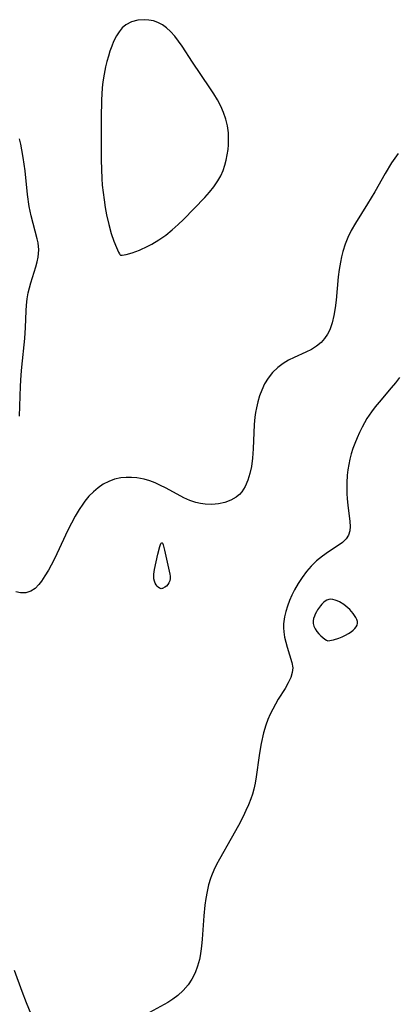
# Model space of a CAD drawing. Header units: inches. Extents: x 1073367 to 1082519, y 1569854 to 1574957.
# Tile 329 of 565: x 1081104 to 1081195, y 1570722 to 1570959. Entities that reach past the tile are written whole.
import ezdxf

# ---------------------------------------------------------------- set-up
doc = ezdxf.new("R2010")
doc.units = ezdxf.units.IN
doc.header["$MEASUREMENT"] = 0
doc.layers.add('CGG_CurvaNivelLidar_v1', color=7, linetype='Continuous', lineweight=30, true_color=0x008008)

msp = doc.modelspace()

# ---------------------------------------------------------------- linework, layer by layer
at = {"layer": 'CGG_CurvaNivelLidar_v1'}
for points in [[(1081128.5, 1570902.3196, 77.5), (1081128.6191, 1570902.2242, 77.5), (1081128.9875, 1570902.2071, 77.5), (1081129.969, 1570902.3763, 77.5), (1081131.3619, 1570902.7853, 77.5), (1081133.1639, 1570903.4488, 77.5), (1081135.1763, 1570904.3518, 77.5), (1081136.1512, 1570904.863, 77.5), (1081137.8326, 1570905.8837, 77.5), (1081139.4698, 1570907.0416, 77.5), (1081141.0275, 1570908.2837, 77.5), (1081142.4726, 1570909.5531, 77.5), (1081143.7817, 1570910.8028, 77.5), (1081148.8565, 1570916.0539, 77.5), (1081150.0099, 1570917.3313, 77.5), (1081151.0786, 1570918.6578, 77.5), (1081152.0259, 1570920.0531, 77.5), (1081152.6957, 1570921.2772, 77.5), (1081153.2587, 1570922.5532, 77.5), (1081153.7172, 1570923.8719, 77.5), (1081154.0432, 1570925.1, 77.5), (1081154.2912, 1570926.3494, 77.5), (1081154.4686, 1570927.613, 77.5), (1081154.5721, 1570928.7838, 77.5), (1081154.6141, 1570929.9574, 77.5), (1081154.5524, 1570931.6578, 77.5), (1081154.3264, 1570933.3433, 77.5), (1081153.9375, 1570934.9368, 77.5), (1081153.3974, 1570936.5006, 77.5), (1081152.7242, 1570938.0298, 77.5), (1081151.9212, 1570939.5418, 77.5), (1081151.0289, 1570941.0252, 77.5), (1081150.0786, 1570942.4921, 77.5), (1081145.9502, 1570948.5903, 77.5), (1081143.3925, 1570952.4825, 77.5), (1081142.5818, 1570953.6444, 77.5), (1081141.6367, 1570954.8674, 77.5), (1081140.63, 1570955.9819, 77.5), (1081139.6776, 1570956.8461, 77.5), (1081138.665, 1570957.577, 77.5), (1081137.5942, 1570958.1492, 77.5), (1081136.517, 1570958.5281, 77.5), (1081135.4076, 1570958.7525, 77.5), (1081134.2865, 1570958.837, 77.5), (1081132.7819, 1570958.7364, 77.5), (1081131.2579, 1570958.3377, 77.5), (1081129.8812, 1570957.6105, 77.5), (1081129.0153, 1570956.8631, 77.5), (1081128.2545, 1570955.9558, 77.5), (1081127.5886, 1570954.9196, 77.5), (1081126.9268, 1570953.6001, 77.5), (1081126.4642, 1570952.4797, 77.5), (1081126.0475, 1570951.3089, 77.5), (1081125.6622, 1570950.0639, 77.5), (1081125.3163, 1570948.7864, 77.5), (1081125.0072, 1570947.484, 77.5), (1081124.6511, 1570945.7071, 77.5), (1081124.3725, 1570943.9039, 77.5), (1081124.2133, 1570942.4454, 77.5), (1081124.0256, 1570939.5023, 77.5), (1081123.9349, 1570935.2618, 77.5), (1081123.9327, 1570929.4004, 77.5), (1081123.9698, 1570925.1, 77.5), (1081124.0954, 1570920.6605, 77.5), (1081124.2115, 1570919.0186, 77.5), (1081124.3912, 1570917.2526, 77.5), (1081124.6164, 1570915.4906, 77.5), (1081124.8942, 1570913.6938, 77.5), (1081125.2261, 1570911.903, 77.5), (1081125.7545, 1570909.5765, 77.5), (1081126.3578, 1570907.4301, 77.5), (1081126.9916, 1570905.5726, 77.5), (1081127.5927, 1570904.061, 77.5), (1081128.0882, 1570902.9738, 77.5), (1081128.3418, 1570902.4998, 77.5), (1081128.4393, 1570902.3581, 77.5)], [(1081138.5, 1570822.0486, 77.5), (1081138.4035, 1570822.0241, 77.5), (1081138.2114, 1570822.0681, 77.5), (1081137.9557, 1570822.1879, 77.5), (1081137.692, 1570822.3746, 77.5), (1081137.4245, 1570822.6328, 77.5), (1081137.1727, 1570822.9559, 77.5), (1081136.9553, 1570823.3357, 77.5), (1081136.7623, 1570823.8465, 77.5), (1081136.6423, 1570824.4005, 77.5), (1081136.5895, 1570824.9725, 77.5), (1081136.596, 1570825.5372, 77.5), (1081136.7513, 1570826.6247, 77.5), (1081137.5404, 1570830.338, 77.5), (1081138.0268, 1570832.2068, 77.5), (1081138.2845, 1570832.8498, 77.5), (1081138.39, 1570832.9971, 77.5), (1081138.4966, 1570833.0619, 77.5), (1081138.5919, 1570833.0375, 77.5), (1081138.6716, 1570832.9512, 77.5), (1081138.8508, 1570832.5665, 77.5), (1081139.2011, 1570831.3164, 77.5), (1081140.4702, 1570825.549, 77.5), (1081140.5353, 1570825.0019, 77.5), (1081140.5355, 1570824.4461, 77.5), (1081140.4491, 1570823.9085, 77.5), (1081140.2574, 1570823.4153, 77.5), (1081139.971, 1570823.0012, 77.5), (1081139.6227, 1570822.6556, 77.5), (1081139.2581, 1570822.3837, 77.5), (1081138.715, 1570822.0983, 77.5)], [(1081178.5, 1570809.5101, 78.5), (1081179.8358, 1570809.7576, 78.5), (1081181.1635, 1570810.1493, 78.5), (1081181.9469, 1570810.459, 78.5), (1081182.7161, 1570810.8235, 78.5), (1081183.4357, 1570811.2232, 78.5), (1081184.0698, 1570811.6368, 78.5), (1081184.5821, 1570812.0428, 78.5), (1081184.9747, 1570812.4374, 78.5), (1081185.2955, 1570812.8448, 78.5), (1081185.5236, 1570813.267, 78.5), (1081185.6298, 1570813.7064, 78.5), (1081185.5919, 1570814.1621, 78.5), (1081185.4377, 1570814.6317, 78.5), (1081185.1984, 1570815.1096, 78.5), (1081184.5475, 1570816.07, 78.5), (1081183.7462, 1570817.0016, 78.5), (1081183.3025, 1570817.4403, 78.5), (1081182.8306, 1570817.8489, 78.5), (1081182.3367, 1570818.2138, 78.5), (1081181.2954, 1570818.8321, 78.5), (1081180.7631, 1570819.0823, 78.5), (1081180.2318, 1570819.2847, 78.5), (1081179.7078, 1570819.4269, 78.5), (1081179.1979, 1570819.4908, 78.5), (1081178.7099, 1570819.4517, 78.5), (1081178.2665, 1570819.2966, 78.5), (1081177.8469, 1570819.0447, 78.5), (1081177.4475, 1570818.7192, 78.5), (1081177.0662, 1570818.338, 78.5), (1081176.7024, 1570817.9146, 78.5), (1081176.035, 1570816.9774, 78.5), (1081175.7405, 1570816.475, 78.5), (1081175.4727, 1570815.9358, 78.5), (1081175.2474, 1570815.3837, 78.5), (1081175.0721, 1570814.8244, 78.5), (1081174.9628, 1570814.2595, 78.5), (1081174.9833, 1570813.6441, 78.5), (1081175.1538, 1570813.0157, 78.5), (1081175.4518, 1570812.3783, 78.5), (1081175.8478, 1570811.7578, 78.5), (1081176.3124, 1570811.1794, 78.5), (1081176.8157, 1570810.6669, 78.5), (1081177.313, 1570810.2471, 78.5), (1081177.7736, 1570809.9151, 78.5), (1081178.1544, 1570809.6766, 78.5)]]:
    msp.add_polyline3d(points, close=True, dxfattribs=at)
for points in [[(1081104.2547, 1570863.4835, 77.5), (1081104.5366, 1570870.7289, 77.5), (1081104.7015, 1570873.4774, 77.5), (1081104.8576, 1570875.3046, 77.5), (1081105.5774, 1570882.1934, 77.5), (1081105.7413, 1570884.8302, 77.5), (1081105.8986, 1570888.844, 77.5), (1081105.9844, 1570890.1861, 77.5), (1081106.1347, 1570891.6911, 77.5), (1081106.3705, 1570893.1675, 77.5), (1081106.6495, 1570894.3741, 77.5), (1081106.9842, 1570895.562, 77.5), (1081108.1893, 1570899.3916, 77.5), (1081108.5189, 1570900.5802, 77.5), (1081108.7665, 1570901.7675, 77.5), (1081108.8729, 1570902.6479, 77.5), (1081108.9033, 1570903.5312, 77.5), (1081108.7499, 1570905.1833, 77.5), (1081108.5613, 1570906.1326, 77.5), (1081107.0981, 1570911.6934, 77.5), (1081106.6266, 1570913.9556, 77.5), (1081106.2121, 1570916.7806, 77.5), (1081105.6095, 1570922.4716, 77.5), (1081105.1738, 1570925.7342, 77.5), (1081104.8629, 1570927.5465, 77.5), (1081104.5926, 1570928.9021, 77.5), (1081104.277, 1570930.2201, 77.5)], [(1081195.4246, 1570926.6873, 77.5), (1081194.6194, 1570925.5564, 77.5), (1081193.8464, 1570924.4004, 77.5), (1081192.277, 1570921.8351, 77.5), (1081189.7769, 1570917.4719, 77.5), (1081188.0423, 1570914.5397, 77.5), (1081185.173, 1570909.9434, 77.5), (1081184.1392, 1570908.1289, 77.5), (1081183.338, 1570906.5008, 77.5), (1081182.6507, 1570904.83, 77.5), (1081182.0964, 1570903.1163, 77.5), (1081181.7826, 1570901.8301, 77.5), (1081181.5278, 1570900.525, 77.5), (1081181.2457, 1570898.7747, 77.5), (1081181.0145, 1570897.0095, 77.5), (1081180.487, 1570891.4269, 77.5), (1081180.2656, 1570889.5341, 77.5), (1081179.9696, 1570887.691, 77.5), (1081179.5524, 1570885.9243, 77.5), (1081178.9625, 1570884.2724, 77.5), (1081178.4349, 1570883.2257, 77.5), (1081177.719, 1570882.1572, 77.5), (1081176.8639, 1570881.2127, 77.5), (1081175.7571, 1570880.3282, 77.5), (1081174.5183, 1570879.5736, 77.5), (1081173.1909, 1570878.9035, 77.5), (1081170.3865, 1570877.6283, 77.5), (1081169.026, 1570876.9477, 77.5), (1081167.6997, 1570876.1555, 77.5), (1081166.4654, 1570875.2379, 77.5), (1081165.2003, 1570874.0125, 77.5), (1081164.1052, 1570872.6191, 77.5), (1081163.2789, 1570871.2544, 77.5), (1081162.5868, 1570869.794, 77.5), (1081162.0739, 1570868.4156, 77.5), (1081161.6519, 1570866.9879, 77.5), (1081161.3112, 1570865.5225, 77.5), (1081161.1072, 1570864.4113, 77.5), (1081160.948, 1570863.2867, 77.5), (1081160.7894, 1570861.5375, 77.5), (1081160.5565, 1570855.6783, 77.5), (1081160.3798, 1570853.3941, 77.5), (1081160.0826, 1570851.4353, 77.5), (1081159.7032, 1570849.726, 77.5), (1081159.2087, 1570848.107, 77.5), (1081158.5728, 1570846.6168, 77.5), (1081157.7581, 1570845.3051, 77.5), (1081157.2265, 1570844.6928, 77.5), (1081156.9424, 1570844.4241, 77.5), (1081156.4214, 1570844.012, 77.5), (1081155.1301, 1570843.285, 77.5), (1081153.6908, 1570842.7741, 77.5), (1081152.1524, 1570842.4517, 77.5), (1081150.5552, 1570842.3059, 77.5), (1081148.9466, 1570842.3396, 77.5), (1081147.806, 1570842.4833, 77.5), (1081146.6783, 1570842.7409, 77.5), (1081145.264, 1570843.2439, 77.5), (1081143.8643, 1570843.8868, 77.5), (1081142.2598, 1570844.7143, 77.5), (1081139.429, 1570846.2408, 77.5), (1081138.1992, 1570846.864, 77.5), (1081136.9224, 1570847.4399, 77.5), (1081135.6264, 1570847.9329, 77.5), (1081134.3131, 1570848.3212, 77.5), (1081132.5558, 1570848.6499, 77.5), (1081131.2485, 1570848.7731, 77.5), (1081129.9481, 1570848.7872, 77.5), (1081128.6648, 1570848.6733, 77.5), (1081127.1815, 1570848.3515, 77.5), (1081125.7518, 1570847.8363, 77.5), (1081124.3935, 1570847.1361, 77.5), (1081123.1822, 1570846.302, 77.5), (1081122.0495, 1570845.3284, 77.5), (1081120.9936, 1570844.2383, 77.5), (1081120.0167, 1570843.0475, 77.5), (1081119.534, 1570842.3836, 77.5), (1081118.6779, 1570841.1, 77.5), (1081117.7024, 1570839.4754, 77.5), (1081116.7843, 1570837.789, 77.5), (1081115.9202, 1570836.0563, 77.5), (1081113.2873, 1570830.3743, 77.5), (1081112.5657, 1570828.9169, 77.5), (1081111.233, 1570826.4483, 77.5), (1081110.4108, 1570825.0895, 77.5), (1081109.5618, 1570823.8439, 77.5), (1081108.9512, 1570823.065, 77.5), (1081108.018, 1570822.1087, 77.5), (1081107.0024, 1570821.4198, 77.5), (1081105.7712, 1570821.0409, 77.5), (1081104.4814, 1570821.0315, 77.5), (1081103.3659, 1570821.2933, 77.5)], [(1081195.7061, 1570872.7674, 78), (1081194.7524, 1570871.5356, 78), (1081193.7618, 1570870.3266, 78), (1081190.8192, 1570866.862, 78), (1081189.8809, 1570865.7105, 78), (1081188.9819, 1570864.5342, 78), (1081187.8961, 1570862.9454, 78), (1081187.282, 1570861.919, 78), (1081186.7148, 1570860.8665, 78), (1081186.0935, 1570859.5818, 78), (1081185.5232, 1570858.2738, 78), (1081184.9952, 1570856.9498, 78), (1081184.5361, 1570855.6992, 78), (1081184.1231, 1570854.4371, 78), (1081183.7727, 1570853.1599, 78), (1081183.5042, 1570851.8941, 78), (1081183.3045, 1570850.6155, 78), (1081183.1664, 1570849.3295, 78), (1081183.0641, 1570847.5031, 78), (1081183.048, 1570846.2077, 78), (1081183.0761, 1570844.9236, 78), (1081183.1489, 1570843.6572, 78), (1081183.2967, 1570842.1284, 78), (1081183.7847, 1570838.2036, 78), (1081183.8516, 1570837.016, 78), (1081183.7747, 1570835.9183, 78), (1081183.4869, 1570834.9278, 78), (1081182.8831, 1570833.9904, 78), (1081182.0282, 1570833.1554, 78), (1081180.9937, 1570832.3796, 78), (1081178.656, 1570830.8611, 78), (1081177.2136, 1570829.8453, 78), (1081175.8004, 1570828.7058, 78), (1081174.4623, 1570827.4347, 78), (1081173.3195, 1570826.1282, 78), (1081172.2727, 1570824.7237, 78), (1081171.3161, 1570823.245, 78), (1081170.4887, 1570821.7781, 78), (1081169.8577, 1570820.4886, 78), (1081169.2957, 1570819.178, 78), (1081168.8011, 1570817.8576, 78), (1081168.3838, 1570816.5475, 78), (1081168.067, 1570815.2333, 78), (1081167.8577, 1570813.573, 78), (1081167.8408, 1570812.6158, 78), (1081167.8986, 1570811.6673, 78), (1081168.0855, 1570810.4058, 78), (1081168.3646, 1570809.1747, 78), (1081168.6984, 1570807.9789, 78), (1081169.8526, 1570804.2986, 78), (1081170.0508, 1570803.0134, 78), (1081169.9363, 1570801.8412, 78), (1081169.5679, 1570800.6475, 78), (1081168.9502, 1570799.3569, 78), (1081168.1808, 1570798.0399, 78), (1081166.5716, 1570795.4464, 78), (1081165.88, 1570794.2781, 78), (1081165.2198, 1570793.0707, 78), (1081164.6129, 1570791.8266, 78), (1081164.0654, 1570790.544, 78), (1081163.5846, 1570789.2266, 78), (1081163.0323, 1570787.3532, 78), (1081162.4342, 1570784.7663, 78), (1081162.1918, 1570783.4535, 78), (1081161.9573, 1570781.9342, 78), (1081161.2396, 1570776.7498, 78), (1081160.9766, 1570775.2649, 78), (1081160.6483, 1570773.798, 78), (1081160.3271, 1570772.6533, 78), (1081159.953, 1570771.5237, 78), (1081159.4014, 1570770.0895, 78), (1081158.7843, 1570768.6775, 78), (1081158.1134, 1570767.286, 78), (1081156.9544, 1570765.0771, 78), (1081155.2322, 1570761.96, 78), (1081152.385, 1570756.9939, 78), (1081151.6886, 1570755.6829, 78), (1081151.0483, 1570754.3526, 78), (1081150.4867, 1570752.9933, 78), (1081150.2595, 1570752.3509, 78), (1081149.7954, 1570750.788, 78), (1081149.4233, 1570749.1916, 78), (1081149.1247, 1570747.5699, 78), (1081148.8852, 1570745.9301, 78), (1081148.6084, 1570743.3603, 78), (1081148.2513, 1570737.7883, 78), (1081148.1054, 1570736.0976, 78), (1081147.9597, 1570734.9023, 78), (1081147.7656, 1570733.7244, 78), (1081147.5903, 1570732.8977, 78), (1081147.1282, 1570731.2495, 78), (1081146.5281, 1570729.6689, 78), (1081145.7851, 1570728.1738, 78), (1081144.8841, 1570726.7882, 78), (1081143.7025, 1570725.4207, 78), (1081142.3576, 1570724.1981, 78), (1081141.2083, 1570723.3261, 78), (1081139.9984, 1570722.5389, 78), (1081135.545, 1570720.1157, 78)], [(1081103.0182, 1570730.3249, 77.5), (1081104.8064, 1570725.2569, 77.5), (1081105.8432, 1570722.5271, 77.5), (1081107.006, 1570719.7905, 77.5)]]:
    msp.add_polyline3d(points, dxfattribs=at)

doc.saveas('drawing.dxf')
